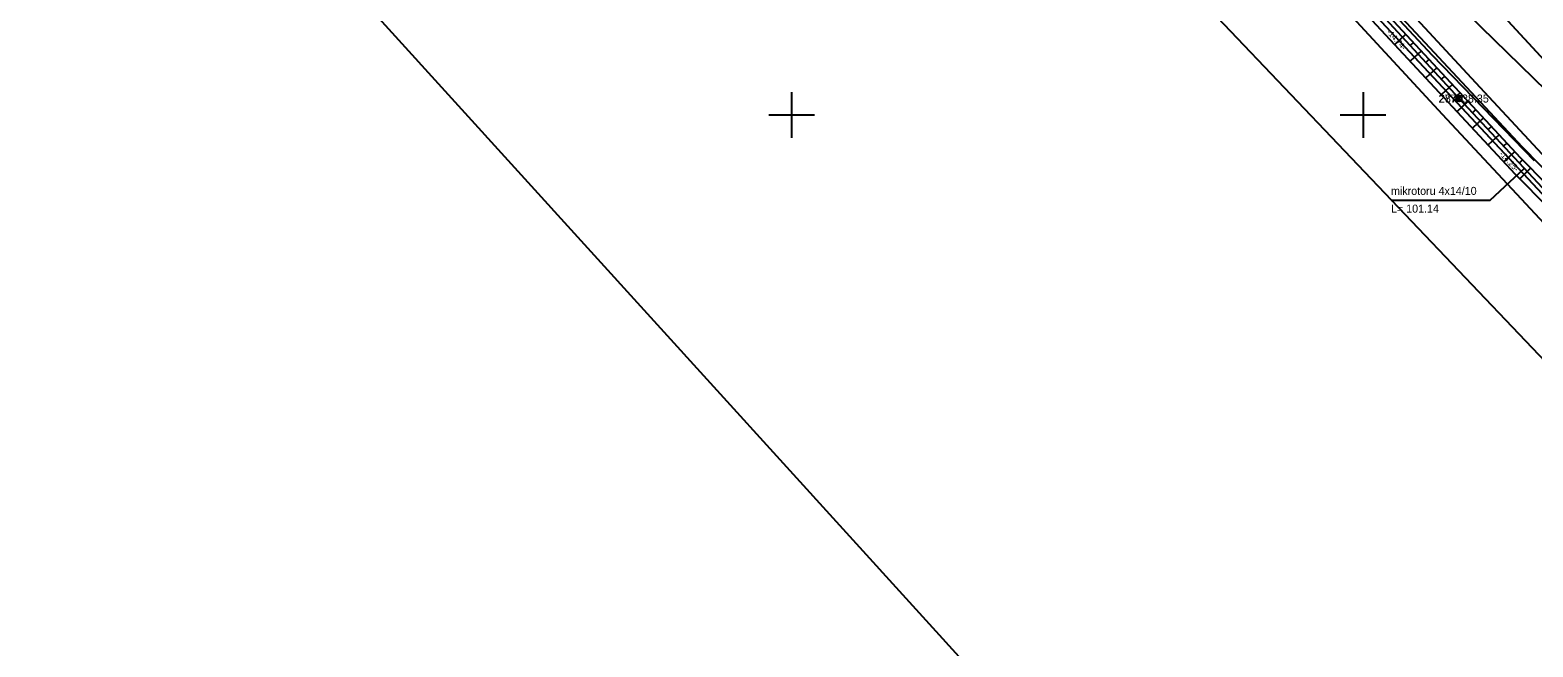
# Model space of a CAD drawing. Extents: x 647603 to 650850, y 6482647 to 6486043.
# Drawn here: x 649033.4 to 649164.9, y 6483503.5 to 6483557.4 of the extents above; entities that cross this region are included whole.
import ezdxf

# ---------------------------------------------------------------- set-up
doc = ezdxf.new("R2010")
doc.units = 0
for name, color, linetype in [('DTRASS', 7, 'Continuous'), ('JOONSIDE', 7, 'Continuous'), ('KOORDPUNKT', 7, 'Continuous'), ('MOOTKORG_EH2000', 7, 'Continuous'), ('MOOTMPUNKT', 7, 'Continuous'), ('MOOTNR', 7, 'Continuous'), ('MOOTPIIR', 7, 'Continuous'), ('PIIR', 7, 'Continuous'), ('RELJEEF', 7, 'Continuous'), ('SITRASS', 7, 'Continuous'), ('TEE', 7, 'Continuous'), ('VORK', 7, 'Continuous'), ('VORMISTUS', 7, 'Continuous')]:
    doc.layers.add(name, color=color, linetype=linetype)

msp = doc.modelspace()

# ---------------------------------------------------------------- linework, layer by layer
at = {"layer": 'DTRASS'}
msp.add_lwpolyline([(649074.48, 6483624.43), (649185.31, 6483508.08)], dxfattribs=at)
at = {"layer": 'KOORDPUNKT'}
for radius in [0.25, 0.025, 0.0191, 0.0221, 0.0161, 0.0102, 0.0132, 0.00726, 0.0043]:
    msp.add_circle((649158.39, 6483551.43), radius, dxfattribs=at)
at = {"layer": 'MOOTMPUNKT'}
msp.add_circle((649158.39, 6483551.43), 0.1, dxfattribs=at)
at = {"layer": 'MOOTPIIR'}
for points in [[(649055.69, 6483663.02), (649064.5, 6483653.77), (649074.31, 6483643.1), (649083.73, 6483632.66), (649092.58, 6483622.55), (649103.33, 6483609.89), (649112.31, 6483599.5), (649120.53, 6483590.13), (649121.29, 6483589.56), (649123.23, 6483586.77), (649129.73, 6483579.48), (649139.58, 6483568.98), (649146.92, 6483560.92), (649156.92, 6483550.07), (649166.67, 6483539.62)], [(649169.55, 6483542.4), (649159.86, 6483552.79), (649149.87, 6483563.62)]]:
    msp.add_lwpolyline(points, dxfattribs=at)
at = {"layer": 'PIIR'}
for points in [[(649207.24, 6483501.6), (649195.93, 6483497.36), (649030.89, 6483443.72), (649022.31, 6483442.3), (649017.91, 6483442.3), (649009.65, 6483444.09), (649001.94, 6483451.27), (648916.99, 6483572.2), (649033.51, 6483686.99), (649065.19, 6483654.96), (649083.85, 6483634.54), (649130.06, 6483581.23), (649173.13, 6483535.11), (649192.01, 6483516.32)], [(649248.07, 6483651.84), (649371.98, 6483548.32), (649378.1, 6483543.55), (649298.68, 6483528.14), (649258.06, 6483517.44), (649215.71, 6483504.87), (649197.61, 6483522.04), (649178.87, 6483540.67), (649155.3, 6483566.2)]]:
    msp.add_lwpolyline(points, close=True, dxfattribs=at)
for points in [[(649308.21, 6483427), (649287.8, 6483440.33), (649259.51, 6483459.39), (649237.86, 6483475.28), (649221.37, 6483489), (649207.24, 6483501.6), (649192.01, 6483516.32), (649173.13, 6483535.11), (649130.06, 6483581.23), (649083.85, 6483634.54), (649065.19, 6483654.96), (649033.51, 6483686.99)], [(649070.99, 6483660.48), (649089.83, 6483639.86), (649106.42, 6483620.8), (649136, 6483586.59), (649147.07, 6483574.26), (649146.34, 6483573.47), (649150.42, 6483569.84), (649155.3, 6483566.2), (649178.87, 6483540.67), (649197.61, 6483522.04), (649215.71, 6483504.87), (649226.59, 6483495.06), (649242.78, 6483481.58), (649264.11, 6483465.93), (649292.22, 6483446.99)]]:
    msp.add_lwpolyline(points, dxfattribs=at)
at = {"layer": 'RELJEEF'}
for p, q in [((649153.74, 6483557.06), (649152.77, 6483556.16)), ((649154.42, 6483556.32), (649154.13, 6483556.06)), ((649155.1, 6483555.59), (649154.13, 6483554.7)), ((649155.78, 6483554.86), (649155.49, 6483554.59)), ((649156.46, 6483554.12), (649155.5, 6483553.23)), ((649157.14, 6483553.39), (649156.85, 6483553.12)), ((649157.82, 6483552.66), (649156.86, 6483551.77)), ((649158.5, 6483551.92), (649158.21, 6483551.66)), ((649159.18, 6483551.19), (649158.22, 6483550.3)), ((649159.86, 6483550.46), (649159.57, 6483550.19)), ((649160.54, 6483549.73), (649159.58, 6483548.83)), ((649161.22, 6483548.99), (649160.93, 6483548.72)), ((649161.9, 6483548.26), (649160.94, 6483547.37)), ((649162.58, 6483547.53), (649162.29, 6483547.26)), ((649163.26, 6483546.79), (649162.3, 6483545.9)), ((649163.94, 6483546.06), (649163.66, 6483545.79)), ((649164.65, 6483545.35), (649163.7, 6483544.42))]:
    msp.add_line(p, q, dxfattribs=at)
for points in [[(649091.51, 6483627.5), (649107.99, 6483608.22), (649127.56, 6483585.83), (649148.84, 6483562.34), (649163.78, 6483546.23), (649182.15, 6483527.63), (649200.26, 6483509.54), (649202.73, 6483506.17)], [(649202.68, 6483506.07), (649199.29, 6483508.13), (649180.96, 6483527.01), (649163.34, 6483544.79), (649148.06, 6483561.24), (649126.71, 6483584.45), (649106.62, 6483607.08), (649095.8, 6483618.8), (649089.69, 6483625.81)]]:
    msp.add_lwpolyline(points, dxfattribs=at)
at = {"layer": 'SITRASS'}
for points in [[(649164.98, 6483545.97), (649156.08, 6483555.2), (649147.51, 6483564.42), (649138.52, 6483574.08), (649129.39, 6483584.08), (649121.79, 6483592.71), (649121.64, 6483592.8), (649121.79, 6483593.08), (649125.27, 6483596.45), (649130.19, 6483600.66), (649133.9, 6483603.85), (649138.71, 6483608.37), (649142.1, 6483612.41), (649142.03, 6483612.74), (649141.51, 6483613.33)], [(649191.75, 6483517.11), (649186.07, 6483522.87), (649176.93, 6483532.15), (649168.11, 6483541.01), (649158.39, 6483551.43), (649148.4, 6483562.27), (649141.05, 6483570.33), (649131.21, 6483580.83), (649124.8, 6483588.02), (649122.74, 6483590.97)], [(649164.1, 6483545.3), (649161.1, 6483542.5), (649152.44, 6483542.5)]]:
    msp.add_lwpolyline(points, dxfattribs=at)
at = {"layer": 'TEE'}
for points in [[(649370.09, 6483392.07), (649342.77, 6483407.22), (649310.18, 6483427.71), (649287.04, 6483442.92), (649260.03, 6483461.26), (649236.93, 6483478.04), (649217.79, 6483494.94), (649205.79, 6483506.01), (649194.09, 6483516.82), (649182.28, 6483528.49), (649163.93, 6483547.18), (649149.33, 6483562.87), (649128.1, 6483586.41), (649108.64, 6483608.96), (649091.6, 6483627.77)], [(649135.86, 6483607.46), (649132.51, 6483604.13), (649129.26, 6483602.52), (649123.34, 6483606.52), (649124.38, 6483600.56), (649126.16, 6483596.71), (649130.8, 6483589.07), (649152.52, 6483565.51), (649160.3, 6483557.69), (649167.18, 6483550.99), (649167.14, 6483550.33), (649184.95, 6483531.61), (649193.07, 6483523.78), (649196.73, 6483523.86), (649199.49, 6483525.89)]]:
    msp.add_lwpolyline(points, dxfattribs=at)
at = {"layer": 'VORK'}
for p, q in [((649100, 6483552), (649100, 6483548)), ((649150, 6483552), (649150, 6483548)), ((649098, 6483550), (649102, 6483550)), ((649148, 6483550), (649152, 6483550))]:
    msp.add_line(p, q, dxfattribs=at)
at = {"layer": 'VORMISTUS'}
msp.add_lwpolyline([(648794.02, 6483855.38), (648900.21, 6483951.9), (649291.67, 6483521.22), (649185.48, 6483424.7)], close=True, dxfattribs=at)

# ---------------------------------------------------------------- texts
at = {"layer": 'JOONSIDE'}
for s, rotation, p in [('-14.74-', 312.6692, (649152.03, 6483557.19)), ('-14.25-', 313.0288, (649161.88, 6483546.55))]:
    msp.add_text(s, height=0.5, rotation=rotation, dxfattribs=at).set_placement(p)
at = {"layer": 'KOORDPUNKT'}
msp.add_text('277 ', height=0.7, dxfattribs=at).set_placement((649156.59, 6483551.08))
at = {"layer": 'MOOTKORG_EH2000'}
msp.add_text(' 38.35', height=0.7, dxfattribs=at).set_placement((649158.39, 6483551.08))
at = {"layer": 'MOOTNR'}
msp.add_text('287 ', height=0.7, dxfattribs=at).set_placement((649156.64, 6483551.08))
at = {"layer": 'SITRASS'}
for s, p in [('mikrotoru 4x14/10 ', (649152.44, 6483543)), ('L= 101.14', (649152.44, 6483541.45))]:
    msp.add_text(s, height=0.7, dxfattribs=at).set_placement(p)

doc.saveas('drawing.dxf')
